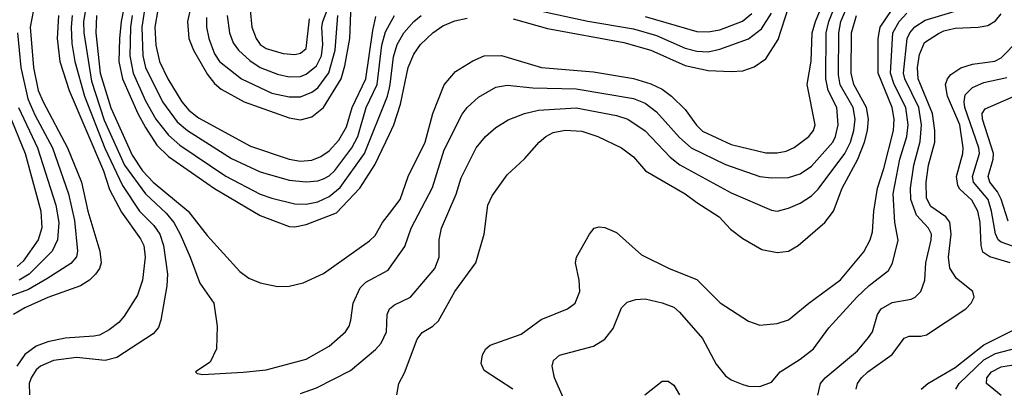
# Model space of a CAD drawing. Header units: inches. Extents: x 1308407 to 1441228, y 959628 to 1036311.
# Tile 273 of 656: x 1358712 to 1362141, y 1002133 to 1003416. Entities that reach past the tile are written whole.
import ezdxf

# ---------------------------------------------------------------- set-up
doc = ezdxf.new("R2010")
doc.units = ezdxf.units.IN
doc.header["$MEASUREMENT"] = 0
doc.layers.add('B3050', color=7, linetype='Continuous')
doc.layers.add('B3060', color=7, linetype='Continuous')

msp = doc.modelspace()

# ---------------------------------------------------------------- linework, layer by layer
at = {"layer": 'B3050', "color": 5}
for points, elevation in [([(1359092.9, 1003550), (1359065.1, 1003410), (1359059.3, 1003350), (1359057.5, 1003270), (1359070, 1003210), (1359123.1, 1003090), (1359150, 1003040.5), (1359190, 1002978.8), (1359230, 1002939.6), (1359390, 1002828.7), (1359550, 1002734.8), (1359650, 1002696.5), (1359670, 1002695.3), (1359710, 1002702.8), (1359815.8, 1002744.2), (1359896.3, 1002830), (1359949, 1002911), (1360000, 1003017.6)], 3620), ([(1359327.3, 1003550), (1359296.9, 1003410), (1359301.5, 1003350), (1359316.9, 1003310), (1359365.7, 1003225.7), (1359390, 1003194.4), (1359414, 1003174.1), (1359494.3, 1003130), (1359650, 1003074.3), (1359690, 1003067.8), (1359730, 1003077.3), (1359770, 1003110.1), (1359831.6, 1003210), (1359844.5, 1003255.5), (1359861.7, 1003350), (1359866, 1003470)], 3720), ([(1358759.9, 1003450), (1358748.5, 1003390), (1358759.9, 1003250), (1358776.4, 1003170), (1358793.4, 1003130), (1358878.5, 1002970), (1358927, 1002850), (1358949.8, 1002749.8), (1358991.3, 1002610), (1358995.4, 1002570), (1358989.7, 1002550.3), (1358976.6, 1002530), (1358955.5, 1002510), (1358923.6, 1002490), (1358810, 1002449.6), (1358730, 1002413.7), (1358690.7, 1002390)], 3480), ([(1358941.7, 1003450), (1358934.4, 1003410), (1358935.1, 1003370), (1358962.5, 1003202.5), (1359006.4, 1003066.4), (1359077.6, 1002910), (1359150, 1002809.7), (1359222.4, 1002742.4), (1359248.6, 1002710), (1359271.2, 1002670), (1359306.1, 1002590), (1359339.6, 1002499.6), (1359388.1, 1002430), (1359399.6, 1002350), (1359397.1, 1002270), (1359375.5, 1002224.5), (1359324.7, 1002190), (1359330, 1002184.7), (1359350, 1002181), (1359490, 1002189.3), (1359570, 1002198), (1359710, 1002234.3), (1359790, 1002280.2), (1359846.8, 1002330), (1359859.8, 1002350), (1359865.5, 1002370), (1359873, 1002430), (1359897.5, 1002482.5), (1359917.6, 1002502.4), (1359995.2, 1002544.8), (1360000, 1002551.7)], 3560), ([(1359146.8, 1003450), (1359136.9, 1003390), (1359140.7, 1003290), (1359150.6, 1003250), (1359209.1, 1003130), (1359260.6, 1003060.6), (1359296.8, 1003030), (1359450, 1002932.8), (1359550, 1002886.8), (1359650, 1002857.1), (1359710, 1002851.6), (1359750, 1002855.3), (1359770, 1002861.8), (1359790, 1002872.5), (1359810, 1002890.9), (1359869, 1002970), (1359890, 1003009), (1359918.6, 1003110), (1359956.9, 1003190), (1359973.3, 1003326.7), (1359986, 1003374), (1360000, 1003399.2)], 3660), ([(1359192.6, 1003450), (1359182.7, 1003390), (1359186.7, 1003326.7), (1359199.5, 1003270), (1359228.4, 1003210), (1359276.7, 1003130), (1359301.1, 1003101.1), (1359334.8, 1003074.8), (1359515.6, 1002975.6), (1359650.1, 1002930.1), (1359690, 1002923.3), (1359730, 1002927.5), (1359760.7, 1002939.3), (1359790, 1002959.2), (1359823.1, 1002996.9), (1359850, 1003043), (1359869.7, 1003110), (1359917.7, 1003210), (1359942.1, 1003377.9), (1359952.5, 1003427.5)], 3680), ([(1359435.1, 1003430), (1359442.6, 1003370), (1359455.2, 1003335.2), (1359473.8, 1003310), (1359513.7, 1003273.7), (1359550, 1003249.3), (1359610, 1003225.8), (1359650, 1003217.1), (1359690, 1003218.8), (1359710, 1003225.9), (1359745.2, 1003254.8), (1359763.4, 1003290), (1359767.4, 1003330), (1359764, 1003390), (1359768.3, 1003410), (1359785.7, 1003454.3)], 3760), ([(1359514.8, 1003450), (1359520.4, 1003390), (1359535.3, 1003350), (1359549.6, 1003329.6), (1359570, 1003315.1), (1359630, 1003297.9), (1359670, 1003295.2), (1359690, 1003298.9), (1359710, 1003315.8), (1359721.1, 1003418.9)], 3780), ([(1358847.3, 1003430), (1358843.1, 1003350), (1358852.1, 1003270), (1358884.2, 1003170), (1359003.8, 1002890), (1359025.3, 1002825.3), (1359066.7, 1002746.7), (1359132.9, 1002652.9), (1359144.2, 1002630), (1359149.1, 1002590), (1359139.4, 1002510), (1359122.4, 1002457.6), (1359075.4, 1002384.6), (1359057.7, 1002362.3), (1359023.8, 1002336.2), (1358990, 1002318.6), (1358970, 1002314.1), (1358870, 1002308.2), (1358810, 1002295.5), (1358770, 1002280.1), (1358729.6, 1002250.4), (1358701.8, 1002210)], 3520), ([(1358895.2, 1003430), (1358891.3, 1003390), (1358893.6, 1003333.6), (1358904.3, 1003270), (1358937.4, 1003150), (1359008.4, 1002968.4), (1359070, 1002839), (1359129.8, 1002749.9), (1359179.4, 1002699.4), (1359200.3, 1002670), (1359212.9, 1002630), (1359226.3, 1002530), (1359224.8, 1002490), (1359203.9, 1002370), (1359194.9, 1002345.1), (1359176.7, 1002323.3), (1359050, 1002239.9), (1359009.7, 1002230.3), (1358910, 1002240.5), (1358830, 1002230.3), (1358784.1, 1002210), (1358770, 1002197.5), (1358751.5, 1002170), (1358744.6, 1002150), (1358745.9, 1002110)], 3540), ([(1358979.5, 1003430), (1358977.6, 1003370), (1358991.9, 1003230), (1359029, 1003109), (1359104.1, 1002944.1), (1359140.1, 1002890), (1359176.4, 1002850), (1359298.9, 1002750), (1359365.1, 1002665.1), (1359479.1, 1002539.1), (1359510, 1002517), (1359550, 1002500.5), (1359610, 1002487.6), (1359650, 1002488.3), (1359699.7, 1002500.3), (1359770, 1002533.1), (1359930, 1002646.6), (1359950, 1002665), (1359976, 1002710), (1360000, 1002741.7)], 3580), ([(1359103.6, 1003430), (1359097.8, 1003390), (1359095.3, 1003290), (1359107.7, 1003230), (1359150, 1003133.4), (1359186.1, 1003070), (1359230, 1003013.5), (1359270, 1002978.8), (1359430, 1002871.4), (1359550, 1002809), (1359590, 1002794.5), (1359670, 1002775.7), (1359710, 1002774.1), (1359750, 1002782.6), (1359790, 1002800.6), (1359827.6, 1002832.4), (1359913.3, 1002950), (1359993.3, 1003150), (1360000, 1003178.3)], 3640), ([(1359363.1, 1003423.1), (1359362.7, 1003390), (1359370.4, 1003350), (1359390, 1003297.1), (1359408.3, 1003270), (1359484.1, 1003210), (1359590, 1003159.9), (1359650, 1003147.3), (1359690, 1003147.7), (1359730, 1003163.5), (1359750, 1003178.8), (1359789.2, 1003230.8), (1359810.9, 1003310), (1359820, 1003430)], 3740), ([(1358704.9, 1003370), (1358716.5, 1003250), (1358740.3, 1003140.3), (1358764.3, 1003084.3), (1358826.4, 1002970), (1358882.3, 1002810), (1358902.7, 1002717.3), (1358913.5, 1002610), (1358909.4, 1002590.6), (1358890, 1002567.5), (1358806.2, 1002513.8), (1358742.7, 1002477.3), (1358669.8, 1002450.2)], 3460), ([(1358708, 1003110), (1358773.5, 1002970), (1358838.3, 1002770), (1358848.7, 1002710), (1358843.4, 1002650), (1358825.4, 1002610), (1358745.2, 1002530), (1358710, 1002510)], 3440), ([(1358674.2, 1003090), (1358731.2, 1002950), (1358785.7, 1002750), (1358788.7, 1002691.3), (1358776.6, 1002650), (1358724, 1002576), (1358703.5, 1002556.5)], 3420), ([(1359690, 1002114.7), (1359745.3, 1002134.7), (1359864.4, 1002195.6), (1359951.5, 1002268.5), (1359970.6, 1002290), (1359989.2, 1002330), (1359992, 1002390), (1360000, 1002409.4)], 3540)]:
    msp.add_lwpolyline(points, dxfattribs=dict(at, elevation=elevation))
at = {"layer": 'B3060', "color": 5}
for points, elevation in [([(1360000, 1002741.7), (1360036.6, 1002790), (1360065, 1002870), (1360124.2, 1002990), (1360150.9, 1003089.1), (1360190.3, 1003189.7), (1360230, 1003235.1), (1360290, 1003273), (1360329.6, 1003290.4), (1360390, 1003291.3), (1360529.5, 1003249.5), (1360710, 1003234.5), (1360850, 1003210.7), (1360910, 1003192.4), (1360950, 1003174.6), (1360982, 1003150), (1361030, 1003103.1), (1361069, 1003049), (1361090, 1003027.8), (1361190, 1002981.6), (1361310, 1002953.1), (1361350, 1002952.4), (1361381.4, 1002958.6), (1361409.2, 1002970.8), (1361459.9, 1003010), (1361476.4, 1003030), (1361482.1, 1003050), (1361454.4, 1003190), (1361468, 1003272), (1361472.3, 1003370), (1361483.6, 1003410), (1361537.9, 1003542.2)], 3580), ([(1360000, 1002551.7), (1360052.8, 1002627.2), (1360075.7, 1002690), (1360150, 1002831.5), (1360190, 1002962.8), (1360253.1, 1003086.9), (1360270, 1003110.2), (1360310, 1003146), (1360370, 1003181.5), (1360410, 1003188.4), (1360498.5, 1003178.5), (1360650, 1003175.5), (1360850, 1003141.5), (1360890, 1003125.1), (1360930, 1003095.5), (1361010, 1003005.6), (1361050, 1002969.7), (1361170, 1002911.6), (1361290, 1002870.5), (1361330, 1002865.1), (1361390, 1002867.1), (1361430, 1002879.6), (1361470, 1002906.7), (1361543.3, 1002990), (1361553.5, 1003010), (1361562.3, 1003050), (1361557.3, 1003110), (1361527.6, 1003170), (1361519.1, 1003210), (1361521.1, 1003370), (1361529.5, 1003410), (1361552.7, 1003467.3)], 3560), ([(1360000, 1002409.4), (1360000.2, 1002410), (1360016.8, 1002423.2), (1360072.5, 1002450), (1360158, 1002550), (1360172.7, 1002590), (1360172.9, 1002650), (1360181.4, 1002690), (1360231.6, 1002808.4), (1360250, 1002865.8), (1360301.2, 1002970), (1360334.2, 1003010), (1360370, 1003040.9), (1360413.1, 1003066.9), (1360470.3, 1003089.7), (1360519.3, 1003100.7), (1360650, 1003109.4), (1360790, 1003082), (1360830, 1003070.1), (1360890, 1003029), (1360977.3, 1002937.3), (1361011.2, 1002911.1), (1361190, 1002813.4), (1361330, 1002752.9), (1361350, 1002750.1), (1361390, 1002759.5), (1361430, 1002777.3), (1361470, 1002803.1), (1361493.3, 1002826.7), (1361585.7, 1002950), (1361605.6, 1002990), (1361616.7, 1003030), (1361621.3, 1003070), (1361615, 1003110), (1361569.5, 1003189.5), (1361563.9, 1003223.9), (1361564.7, 1003370), (1361572.2, 1003410), (1361589.1, 1003450)], 3540), ([(1360429.8, 1002130), (1360330, 1002195.4), (1360319.2, 1002219.2), (1360323.6, 1002250), (1360335.3, 1002270), (1360350, 1002283.5), (1360458.2, 1002321.8), (1360527.9, 1002372.1), (1360619.6, 1002410), (1360646, 1002430), (1360662.6, 1002470), (1360659.9, 1002510), (1360648.1, 1002570), (1360650.7, 1002589.3), (1360696, 1002670), (1360712.3, 1002690), (1360730, 1002695), (1360750, 1002693), (1360790, 1002675.6), (1360878, 1002598), (1360974.3, 1002550), (1361070, 1002511.3), (1361150.9, 1002430.9), (1361250, 1002366.9), (1361290, 1002353.2), (1361350, 1002358.2), (1361390, 1002372), (1361460.3, 1002430), (1361570, 1002510.1), (1361651.6, 1002608.4), (1361674.2, 1002650), (1361682, 1002678), (1361686.4, 1002750), (1361699, 1002830), (1361721.4, 1002898.6), (1361755, 1003030), (1361757.5, 1003070), (1361750.4, 1003110), (1361701.3, 1003230), (1361702, 1003350), (1361708.4, 1003390), (1361750, 1003451.8)], 3480), ([(1360430, 1003418.6), (1360550, 1003385.7), (1360816.4, 1003336.4), (1360910, 1003310.3), (1361030, 1003256.3), (1361110, 1003239.5), (1361190, 1003235.5), (1361230, 1003238.3), (1361270, 1003251.6), (1361310, 1003279.4), (1361353.2, 1003346.8), (1361390, 1003458.7)], 3620), ([(1360470, 1003458.4), (1360690.3, 1003410.3), (1360850, 1003383.9), (1360930, 1003360.4), (1361030, 1003317), (1361070, 1003306.3), (1361110, 1003304.5), (1361150, 1003313.2), (1361250, 1003349.3), (1361295.4, 1003384.5), (1361330, 1003438.4)], 3640), ([(1360618.5, 1002070), (1360574.2, 1002170), (1360566.3, 1002210), (1360571.1, 1002230), (1360591.4, 1002248.6), (1360710, 1002279.7), (1360750, 1002304), (1360778.4, 1002341.6), (1360807.3, 1002412.7), (1360827.5, 1002432.5), (1360857.4, 1002442.6), (1360890, 1002444.2), (1360950, 1002430.9), (1360990, 1002415), (1361010, 1002398.2), (1361090, 1002306.3), (1361137.3, 1002217.3), (1361170, 1002176.9), (1361190, 1002162.4), (1361230, 1002146.7), (1361250, 1002140.8), (1361290, 1002139), (1361330, 1002154.4), (1361360.4, 1002190), (1361430, 1002234.1), (1361476, 1002270), (1361530, 1002343.8), (1361627, 1002450), (1361670, 1002491.3), (1361737.1, 1002543), (1361751.2, 1002568.8), (1361771.7, 1002648.3), (1361759.3, 1002710), (1361754.4, 1002810), (1361776.7, 1002930), (1361801.3, 1003010), (1361805.9, 1003050), (1361797.6, 1003110), (1361757.7, 1003190), (1361744.9, 1003230), (1361753.1, 1003370), (1361775.2, 1003410), (1361801.8, 1003438.2)], 3460), ([(1360890, 1003426.6), (1361070, 1003375), (1361110, 1003373.2), (1361150, 1003380.4), (1361229.7, 1003410.3), (1361262.1, 1003437.9)], 3660), ([(1361491.2, 1002108.8), (1361501, 1002150), (1361516.8, 1002170), (1361630, 1002263.9), (1361667.8, 1002310), (1361682, 1002330), (1361699.6, 1002390), (1361712.4, 1002410), (1361750, 1002431.9), (1361816.3, 1002443.7), (1361830, 1002450.2), (1361850.4, 1002469.6), (1361864.1, 1002510), (1361867.7, 1002570), (1361886.6, 1002650), (1361887.2, 1002670), (1361877.5, 1002690), (1361835.5, 1002735.5), (1361815.7, 1002790), (1361814.8, 1002830), (1361825.4, 1002910), (1361847.8, 1002992.2), (1361852.3, 1003050), (1361842.8, 1003110), (1361794.3, 1003210), (1361789.5, 1003230), (1361802.3, 1003350), (1361811.6, 1003370), (1361828.8, 1003391.2), (1361865.7, 1003414.3), (1361970, 1003445.5)], 3440), ([(1361625.6, 1002130), (1361629.4, 1002150), (1361643.1, 1002170), (1361665.6, 1002190), (1361750, 1002250.7), (1361792.4, 1002307.6), (1361810, 1002315.1), (1361850, 1002314.5), (1361870, 1002319.1), (1362006.6, 1002410), (1362025, 1002430), (1362035.5, 1002450), (1362030.8, 1002470), (1361975, 1002515), (1361951.6, 1002551.6), (1361946.4, 1002590), (1361955.7, 1002670), (1361950.8, 1002710.8), (1361937.3, 1002730), (1361885.3, 1002765.3), (1361870, 1002794.7), (1361868.4, 1002850), (1361876.6, 1002910), (1361898.5, 1002990), (1361899.6, 1003030), (1361890.4, 1003090), (1361841.3, 1003210), (1361838.3, 1003250), (1361845.5, 1003294.5), (1361863.5, 1003336.5), (1361911.6, 1003368.4), (1361930, 1003377.1), (1361970, 1003385.9), (1362050, 1003389.8), (1362084, 1003396), (1362110, 1003412.5), (1362130, 1003436.4)], 3420), ([(1360000, 1003178.3), (1360002.7, 1003190), (1360013.9, 1003286.1), (1360026.5, 1003330), (1360050, 1003370.6), (1360085, 1003410), (1360110, 1003430.5)], 3640), ([(1360000, 1003399.2), (1360017.2, 1003430)], 3660), ([(1360000, 1003017.6), (1360015.5, 1003050), (1360038.1, 1003121.9), (1360064.5, 1003250), (1360084.4, 1003295.6), (1360108.4, 1003330), (1360150.4, 1003370), (1360185.8, 1003394.2), (1360227.7, 1003412.3), (1360270, 1003421.3)], 3620), ([(1360025.7, 1002110), (1360032.9, 1002150), (1360052.5, 1002187.5), (1360096.1, 1002303.9), (1360113.1, 1002326.9), (1360151.1, 1002348.9), (1360170, 1002367.5), (1360227.7, 1002470), (1360300.3, 1002570), (1360329.1, 1002670), (1360342.3, 1002770), (1360357.5, 1002802.5), (1360410, 1002875.8), (1360470, 1002932.3), (1360520.7, 1002990), (1360544.8, 1003010), (1360570, 1003022.9), (1360611.5, 1003031.5), (1360670, 1003027.7), (1360724.9, 1003010), (1360807.9, 1002970), (1360850, 1002938.2), (1360891.9, 1002890), (1361030, 1002810.5), (1361070, 1002779.3), (1361147.6, 1002730), (1361187.5, 1002687.5), (1361230, 1002654), (1361296.6, 1002616.6), (1361350, 1002606), (1361390, 1002610.1), (1361423.2, 1002630), (1361515.9, 1002710), (1361546.6, 1002750), (1361576.6, 1002830), (1361631.2, 1002930), (1361654.4, 1002990), (1361664.4, 1003030), (1361667.7, 1003070), (1361660.8, 1003110), (1361617.1, 1003190), (1361607.5, 1003230), (1361608.6, 1003370), (1361626, 1003430)], 3520), ([(1362160.8, 1002570), (1362090, 1002590.9), (1362066.5, 1002606.5), (1362059.8, 1002630), (1362057.3, 1002710), (1362048.3, 1002750), (1362027.6, 1002787.6), (1361986, 1002826), (1361978.8, 1002838.8), (1361974.9, 1002870), (1361997.1, 1002950), (1361997.2, 1002970), (1361986.2, 1003050), (1361943.6, 1003150), (1361936.6, 1003190), (1361943.3, 1003210), (1361954.6, 1003225.4), (1361990, 1003248.4), (1362030, 1003261.5), (1362108.1, 1003271.9), (1362130, 1003282.6), (1362190, 1003344.2)], 3380), ([(1362212.3, 1002612.3), (1362130, 1002641.8), (1362120.1, 1002650), (1362110.4, 1002670.4), (1362096.6, 1002750), (1362085, 1002790), (1362034.1, 1002850), (1362030.7, 1002870), (1362054.2, 1002950), (1362051.7, 1002970), (1362003.7, 1003110), (1362000.8, 1003130), (1362005.1, 1003154.9), (1362030, 1003179.8), (1362070, 1003197.5), (1362150, 1003214.3)], 3360), ([(1362154.5, 1002714.5), (1362130, 1002791.9), (1362117.1, 1002817.1), (1362091.1, 1002850), (1362085.2, 1002870), (1362102.2, 1002930), (1362103, 1002950), (1362064.6, 1003070), (1362064.3, 1003090), (1362074.7, 1003105.3), (1362210, 1003164.8)], 3340), ([(1361851.4, 1002130), (1361874.6, 1002150), (1361970, 1002205.3), (1362070, 1002284.1), (1362170, 1002333.9)], 3380), ([(1361972.5, 1002130), (1361984.3, 1002150), (1362070, 1002232.2), (1362110, 1002254.1), (1362186.2, 1002273.8)], 3360), ([(1362130, 1002107.9), (1362079.4, 1002150), (1362080.1, 1002170), (1362096.7, 1002190), (1362130, 1002207.4), (1362230, 1002224.5)], 3340), ([(1360889.1, 1002110.9), (1360950, 1002158), (1360970, 1002158), (1360990, 1002144.2), (1361010, 1002110.4)], 3440)]:
    msp.add_lwpolyline(points, dxfattribs=dict(at, elevation=elevation))

doc.saveas('drawing.dxf')
